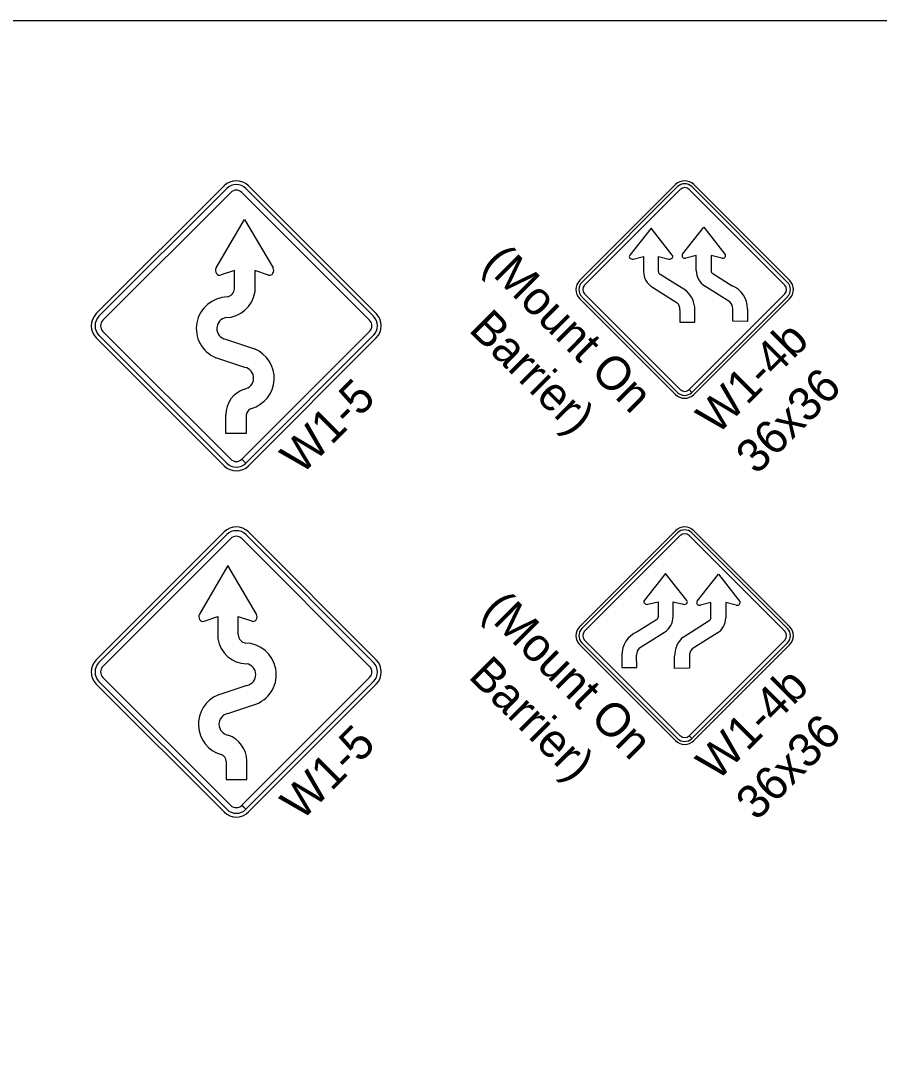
# Model space of a CAD drawing. Extents: x 1458 to 4498, y 17709 to 24109.
# Drawn here: x 2482.6 to 2865.3, y 23641.3 to 24109.1 of the extents above; entities that cross this region are included whole.
import ezdxf

# ---------------------------------------------------------------- set-up
doc = ezdxf.new("R2010")
doc.units = 0
doc.layers.add('P_TRAF_TCP_General', color=7, linetype='Continuous')

msp = doc.modelspace()

# ---------------------------------------------------------------- linework, layer by layer
at = {"layer": 'P_TRAF_TCP_General'}
for p, q in [((2573.24, 24035.63), (2516.24, 23978.62)), ((2641.1, 23978.62), (2584.09, 24035.63)), ((2774.57, 24036.18), (2731.88, 23993.49)), ((2775.49, 24035.26), (2732.79, 23992.57)), ((2775.49, 24035.26), (2732.79, 23992.57)), ((2824.54, 23992.57), (2781.85, 24035.26)), ((2824.54, 23992.57), (2781.85, 24035.26)), ((2825.46, 23993.49), (2782.77, 24036.18)), ((2574.43, 24034.44), (2517.42, 23977.44)), ((2574.43, 24034.44), (2517.42, 23977.44)), ((2519.19, 23975.67), (2576.19, 24032.68)), ((2519.19, 23975.67), (2576.19, 24032.68)), ((2581.14, 24032.68), (2638.15, 23975.67)), ((2581.14, 24032.68), (2638.15, 23975.67)), ((2639.91, 23977.44), (2582.91, 24034.44)), ((2639.91, 23977.44), (2582.91, 24034.44)), ((2734.03, 23991.33), (2776.72, 24034.02)), ((2780.61, 24034.02), (2823.3, 23991.33)), ((2569.68, 23999.01), (2582.38, 24020.63)), ((2582.38, 24020.63), (2595.07, 23999.01)), ((2763.65, 24016.74), (2754.18, 24004.75)), ((2773.13, 24004.75), (2763.65, 24016.74)), ((2777.71, 24005.13), (2787.18, 24017.12)), ((2787.18, 24017.12), (2796.64, 24005.16)), ((2755.67, 24002.99), (2760.32, 24004.14)), ((2760.32, 24004.14), (2760.32, 23997.36)), ((2766.94, 23997.39), (2766.94, 24004.16)), ((2766.94, 24004.16), (2771.63, 24002.99)), ((2777.71, 24005.14), (2777.71, 24005.13)), ((2783.85, 24004.53), (2779.21, 24003.37)), ((2783.85, 23997.89), (2783.85, 24004.53)), ((2795.16, 24003.37), (2790.47, 24004.54)), ((2790.47, 24004.54), (2790.47, 23997.77)), ((2577.87, 23997.9), (2571.92, 23995.93)), ((2577.85, 23989.76), (2577.87, 23997.9)), ((2593.06, 23995.83), (2586.89, 23997.9)), ((2586.89, 23997.9), (2586.89, 23988.11)), ((2779.41, 23988.78), (2767.72, 23996.09)), ((2791.25, 23996.47), (2799.85, 23991.09)), ((2764.25, 23990.45), (2775.34, 23983.52)), ((2798.87, 23983.9), (2787.61, 23990.94)), ((2731.88, 23985.29), (2774.57, 23942.59)), ((2732.79, 23986.2), (2775.49, 23943.51)), ((2732.79, 23986.2), (2775.49, 23943.51)), ((2776.72, 23944.75), (2734.03, 23987.44)), ((2823.3, 23987.44), (2780.62, 23944.76)), ((2781.85, 23943.51), (2824.54, 23986.2)), ((2781.86, 23943.53), (2824.54, 23986.2)), ((2782.77, 23942.6), (2825.46, 23985.29)), ((2776.56, 23980.33), (2776.55, 23974.83)), ((2783.17, 23974.82), (2783.18, 23980.29)), ((2800.08, 23975.21), (2800.09, 23980.72)), ((2806.71, 23980.69), (2806.7, 23975.2)), ((2776.55, 23974.83), (2783.17, 23974.82)), ((2806.7, 23975.2), (2800.08, 23975.21)), ((2576.19, 23913.72), (2519.19, 23970.72)), ((2638.15, 23970.72), (2581.16, 23913.74)), ((2638.15, 23970.72), (2581.16, 23913.74)), ((2516.24, 23967.77), (2573.24, 23910.77)), ((2517.42, 23968.96), (2574.43, 23911.95)), ((2517.42, 23968.96), (2574.43, 23911.95)), ((2573.89, 23967.2), (2586.84, 23962.9)), ((2582.93, 23911.97), (2639.91, 23968.96)), ((2582.93, 23911.97), (2639.91, 23968.96)), ((2584.09, 23910.77), (2641.1, 23967.77)), ((2582.5, 23954.68), (2569.55, 23958.98)), ((2781.85, 23943.51), (2780.61, 23944.75)), ((2780.62, 23944.76), (2781.86, 23943.53)), ((2573.96, 23925.18), (2573.96, 23933.52)), ((2583.13, 23933.32), (2583.13, 23925.18)), ((2583.13, 23925.18), (2573.96, 23925.18)), ((2582.91, 23911.95), (2581.14, 23913.72)), ((2582.91, 23911.95), (2581.14, 23913.72)), ((2581.16, 23913.74), (2582.93, 23911.97)), ((2581.16, 23913.74), (2582.93, 23911.97)), ((2573.24, 23881.27), (2516.24, 23824.27)), ((2641.1, 23824.27), (2584.09, 23881.27)), ((2774.57, 23881.82), (2731.88, 23839.13)), ((2775.49, 23880.9), (2732.79, 23838.21)), ((2775.49, 23880.9), (2732.79, 23838.21)), ((2824.54, 23838.21), (2781.85, 23880.9)), ((2824.54, 23838.21), (2781.85, 23880.9)), ((2825.46, 23839.13), (2782.77, 23881.82)), ((2574.43, 23880.09), (2517.42, 23823.08)), ((2574.43, 23880.09), (2517.42, 23823.08)), ((2519.19, 23821.32), (2576.19, 23878.32)), ((2519.19, 23821.32), (2576.19, 23878.32)), ((2581.14, 23878.32), (2638.15, 23821.32)), ((2581.14, 23878.32), (2638.15, 23821.32)), ((2639.91, 23823.08), (2582.91, 23880.09)), ((2639.91, 23823.08), (2582.91, 23880.09)), ((2734.03, 23836.97), (2776.72, 23879.67)), ((2780.61, 23879.67), (2823.3, 23836.97)), ((2574.96, 23866.28), (2562.27, 23844.66)), ((2587.65, 23844.66), (2574.96, 23866.28)), ((2770.15, 23862.77), (2760.7, 23850.8)), ((2779.63, 23850.78), (2770.15, 23862.77)), ((2784.21, 23850.39), (2793.68, 23862.39)), ((2793.68, 23862.39), (2803.16, 23850.4)), ((2762.18, 23849.02), (2766.87, 23850.18)), ((2766.87, 23850.18), (2766.87, 23843.41)), ((2773.49, 23843.53), (2773.49, 23850.17)), ((2773.49, 23850.17), (2778.13, 23849.02)), ((2779.63, 23850.78), (2779.63, 23850.78)), ((2790.4, 23849.8), (2785.71, 23848.63)), ((2790.4, 23843.03), (2790.4, 23849.8)), ((2801.66, 23848.63), (2797.02, 23849.79)), ((2797.02, 23849.79), (2797.02, 23843)), ((2564.27, 23841.48), (2570.45, 23843.55)), ((2570.45, 23843.55), (2570.45, 23833.76)), ((2579.49, 23835.41), (2579.47, 23843.55)), ((2579.47, 23843.55), (2585.41, 23841.58)), ((2766.09, 23842.12), (2757.48, 23836.74)), ((2777.92, 23834.42), (2789.62, 23841.73)), ((2758.47, 23829.55), (2769.72, 23836.58)), ((2793.08, 23836.09), (2782, 23829.17)), ((2731.88, 23830.93), (2774.57, 23788.24)), ((2732.79, 23831.85), (2775.49, 23789.16)), ((2732.79, 23831.85), (2775.49, 23789.16)), ((2776.72, 23790.4), (2734.03, 23833.09)), ((2823.3, 23833.09), (2780.62, 23790.41)), ((2781.85, 23789.16), (2824.54, 23831.85)), ((2781.86, 23789.17), (2824.54, 23831.85)), ((2782.77, 23788.24), (2825.46, 23830.93)), ((2750.63, 23826.34), (2750.63, 23820.85)), ((2757.25, 23820.86), (2757.24, 23826.37)), ((2774.16, 23820.46), (2774.16, 23825.93)), ((2780.78, 23825.98), (2780.78, 23820.47)), ((2750.63, 23820.85), (2757.25, 23820.86)), ((2780.78, 23820.47), (2774.16, 23820.46)), ((2576.19, 23759.36), (2519.19, 23816.37)), ((2638.15, 23816.37), (2581.16, 23759.38)), ((2638.15, 23816.37), (2581.16, 23759.38)), ((2516.24, 23813.42), (2573.24, 23756.41)), ((2517.42, 23814.6), (2574.43, 23757.6)), ((2583.44, 23812.85), (2570.5, 23808.54)), ((2582.93, 23757.62), (2639.91, 23814.6)), ((2582.93, 23757.62), (2639.91, 23814.6)), ((2584.09, 23756.41), (2641.1, 23813.42)), ((2574.84, 23800.33), (2587.78, 23804.63)), ((2781.85, 23789.16), (2780.61, 23790.4)), ((2780.62, 23790.41), (2781.86, 23789.17)), ((2574.2, 23778.97), (2574.2, 23770.83)), ((2583.37, 23770.83), (2583.37, 23779.16)), ((2574.2, 23770.83), (2583.37, 23770.83)), ((2582.91, 23757.6), (2581.14, 23759.36)), ((2582.91, 23757.6), (2581.14, 23759.36)), ((2581.16, 23759.38), (2582.93, 23757.62)), ((2581.16, 23759.38), (2582.93, 23757.62))]:
    msp.add_line(p, q, dxfattribs=at)
msp.add_lwpolyline([(4498.44, 24109.14), (1458.44, 24109.14), (1458.44, 22109.14), (4498.44, 22109.14)], close=True, dxfattribs=at)
for centre, radius, start, end in [((2578.67, 24030.2), 7.67, 45, 135), ((2578.67, 24030.2), 6, 45, 135), ((2578.67, 24030.2), 6, 45, 135), ((2778.67, 24032.08), 5.8, 45, 135), ((2778.67, 24032.08), 4.5, 45, 135), ((2778.67, 24032.08), 4.5, 45, 135), ((2578.67, 24030.2), 3.5, 45, 135), ((2578.67, 24030.2), 3.5, 45, 135), ((2778.67, 24032.08), 2.75, 45, 135), ((2792.04, 23997.83), 8.19, 179.6179, 237.2958), ((2735.98, 23989.39), 5.8, 135, 225), ((2768.51, 23997.45), 8.19, 180.6628, 238.6922), ((2768.51, 23997.45), 1.58, 182.2287, 239.8806), ((2792.04, 23997.83), 1.58, 182.4295, 239.8797), ((2821.36, 23989.39), 5.8, 315, 45), ((2573.86, 23990.02), 3.99, 280.6036, 356.3292), ((2735.98, 23989.39), 4.5, 135, 225), ((2735.98, 23989.39), 4.5, 135, 225), ((2735.98, 23989.39), 2.75, 135, 225), ((2772.04, 23980.43), 11.14, 359.2809, 48.5613), ((2795.57, 23980.81), 11.14, 359.3947, 67.4081), ((2821.36, 23989.39), 2.75, 315, 45), ((2821.36, 23989.39), 4.5, 315, 45), ((2821.36, 23989.39), 4.5, 315, 45), ((2574.9, 23972.01), 14.08, 91.2334, 247.6949), ((2573.86, 23990.02), 13.16, 270.9286, 351.6817), ((2795.64, 23980.84), 4.45, 358.5119, 43.5629), ((2772.11, 23980.45), 4.45, 358.3973, 43.563), ((2521.66, 23973.2), 7.67, 135, 225), ((2521.66, 23973.2), 6, 135, 225), ((2521.66, 23973.2), 6, 135, 225), ((2521.66, 23973.2), 3.5, 135, 225), ((2521.66, 23973.2), 3.5, 135, 225), ((2574.9, 23972.01), 4.91, 99.6667, 258.1906), ((2635.67, 23973.2), 3.5, 315, 45), ((2635.67, 23973.2), 3.5, 315, 45), ((2635.67, 23973.2), 6, 315, 45), ((2635.67, 23973.2), 6, 315, 45), ((2635.67, 23973.2), 7.67, 315, 45), ((2581.49, 23949.87), 14.08, 286.1525, 67.6816), ((2581.49, 23949.87), 4.91, 278.9709, 78.1907), ((2586.26, 23933.4), 12.29, 108.9912, 179.4445), ((2778.67, 23946.69), 5.8, 225, 315), ((2778.67, 23946.69), 4.5, 225, 315), ((2778.67, 23946.69), 4.5, 225, 315), ((2778.67, 23946.69), 2.75, 225, 315), ((2586.28, 23933.32), 3.15, 106.1525, 180), ((2578.67, 23916.19), 3.5, 225, 315), ((2578.67, 23916.19), 3.5, 225, 315), ((2578.67, 23916.19), 7.67, 225, 315), ((2578.67, 23916.19), 6, 225, 315), ((2578.67, 23916.19), 6, 225, 315), ((2578.67, 23875.85), 7.67, 45, 135), ((2578.67, 23875.85), 6, 45, 135), ((2578.67, 23875.85), 6, 45, 135), ((2778.67, 23877.72), 5.8, 45, 135), ((2778.67, 23877.72), 4.5, 45, 135), ((2778.67, 23877.72), 4.5, 45, 135), ((2578.67, 23875.85), 3.5, 45, 135), ((2578.67, 23875.85), 3.5, 45, 135), ((2778.67, 23877.72), 2.75, 45, 135), ((2765.3, 23843.48), 8.19, 302.7042, 0.3821), ((2735.98, 23835.03), 5.8, 135, 225), ((2765.3, 23843.48), 1.58, 300.1203, 357.5705), ((2788.83, 23843.1), 1.58, 300.1194, 357.7713), ((2788.83, 23843.1), 8.19, 301.3078, 359.3372), ((2821.36, 23835.03), 5.8, 315, 45), ((2583.47, 23835.66), 3.99, 183.6708, 259.3964), ((2735.98, 23835.03), 4.5, 135, 225), ((2735.98, 23835.03), 4.5, 135, 225), ((2735.98, 23835.03), 2.75, 135, 225), ((2761.76, 23826.45), 11.14, 112.5919, 180.6053), ((2785.3, 23826.07), 11.14, 131.4387, 180.7191), ((2821.36, 23835.03), 2.75, 315, 45), ((2821.36, 23835.03), 4.5, 315, 45), ((2821.36, 23835.03), 4.5, 315, 45), ((2583.47, 23835.66), 13.16, 188.3183, 269.0714), ((2582.44, 23817.66), 14.08, 292.3051, 88.7667), ((2761.69, 23826.48), 4.45, 136.4371, 181.4881), ((2785.22, 23826.1), 4.45, 136.437, 181.6027), ((2521.66, 23818.84), 7.67, 135, 225), ((2521.66, 23818.84), 6, 135, 225), ((2521.66, 23818.84), 6, 135, 225), ((2521.66, 23818.84), 3.5, 135, 225), ((2521.66, 23818.84), 3.5, 135, 225), ((2582.44, 23817.66), 4.91, 281.8094, 80.3333), ((2635.67, 23818.84), 3.5, 315, 45), ((2635.67, 23818.84), 3.5, 315, 45), ((2635.67, 23818.84), 6, 315, 45), ((2635.67, 23818.84), 6, 315, 45), ((2635.67, 23818.84), 7.67, 315, 45), ((2575.85, 23795.52), 14.08, 112.3184, 253.8475), ((2575.85, 23795.52), 4.91, 101.8093, 261.0291), ((2571.08, 23779.04), 12.29, 0.5555, 71.0088), ((2778.67, 23792.34), 5.8, 225, 315), ((2778.67, 23792.34), 4.5, 225, 315), ((2778.67, 23792.34), 4.5, 225, 315), ((2778.67, 23792.34), 2.75, 225, 315), ((2571.05, 23778.97), 3.15, 0, 73.8475), ((2578.67, 23761.84), 3.5, 225, 315), ((2578.67, 23761.84), 3.5, 225, 315), ((2578.67, 23761.84), 7.67, 225, 315), ((2578.67, 23761.84), 6, 225, 315), ((2578.67, 23761.84), 6, 225, 315)]:
    msp.add_arc(centre, radius, start, end, dxfattribs=at)
for centre, major_axis, ratio, start_param, end_param in [((2755.3, 24004.1), (1.35, 0), 0.857143, 2.546183, 4.994883), ((2772.01, 24004.1), (1.35, 0), 0.857143, 4.429945, 6.875191), ((2778.83, 24004.49), (1.35, 0), 0.857143, 2.546183, 4.994883), ((2795.54, 24004.49), (1.35, 0), 0.857143, 4.429945, 6.902987), ((2571.18, 23997.84), (0, 2.09), 0.866667, 0.97537, 3.563107), ((2593.57, 23997.84), (0, -2.09), 0.866667, 6.000793, 8.449436), ((2761.8, 23850.13), (-1.35, 0), 0.857143, 5.663384, 8.136425), ((2778.51, 23850.13), (-1.35, 0), 0.857143, 1.288302, 3.737003), ((2785.33, 23849.75), (-1.35, 0), 0.857143, 5.69118, 8.136425), ((2802.04, 23849.75), (-1.35, 0), 0.857143, 1.288302, 3.737003), ((2563.77, 23843.49), (0, -2.09), 0.866667, 4.116934, 6.565578), ((2586.15, 23843.49), (0, 2.09), 0.866667, 2.720078, 5.307815)]:
    msp.add_ellipse(centre, major_axis=major_axis, ratio=ratio, start_param=start_param, end_param=end_param, dxfattribs=at)

# ---------------------------------------------------------------- texts
for s, rotation, p in [('(Mount On', 315, (2688.05, 24000.32)), ('Barrier)', 315, (2681.93, 23971.09)), ('W1-4b', 45, (2793.07, 23924.1)), ('36x36', 45, (2810.71, 23906.4)), ('W1-5', 45, (2607.68, 23906.33)), ('(Mount On', 315, (2687.86, 23845.77)), ('Barrier)', 315, (2681.74, 23816.54)), ('W1-4b', 45, (2793.07, 23769.74)), ('36x36', 45, (2810.71, 23752.05)), ('W1-5', 45, (2607.68, 23751.97))]:
    msp.add_text(s, height=14.994, rotation=rotation, dxfattribs=at).set_placement(p)

doc.saveas('drawing.dxf')
